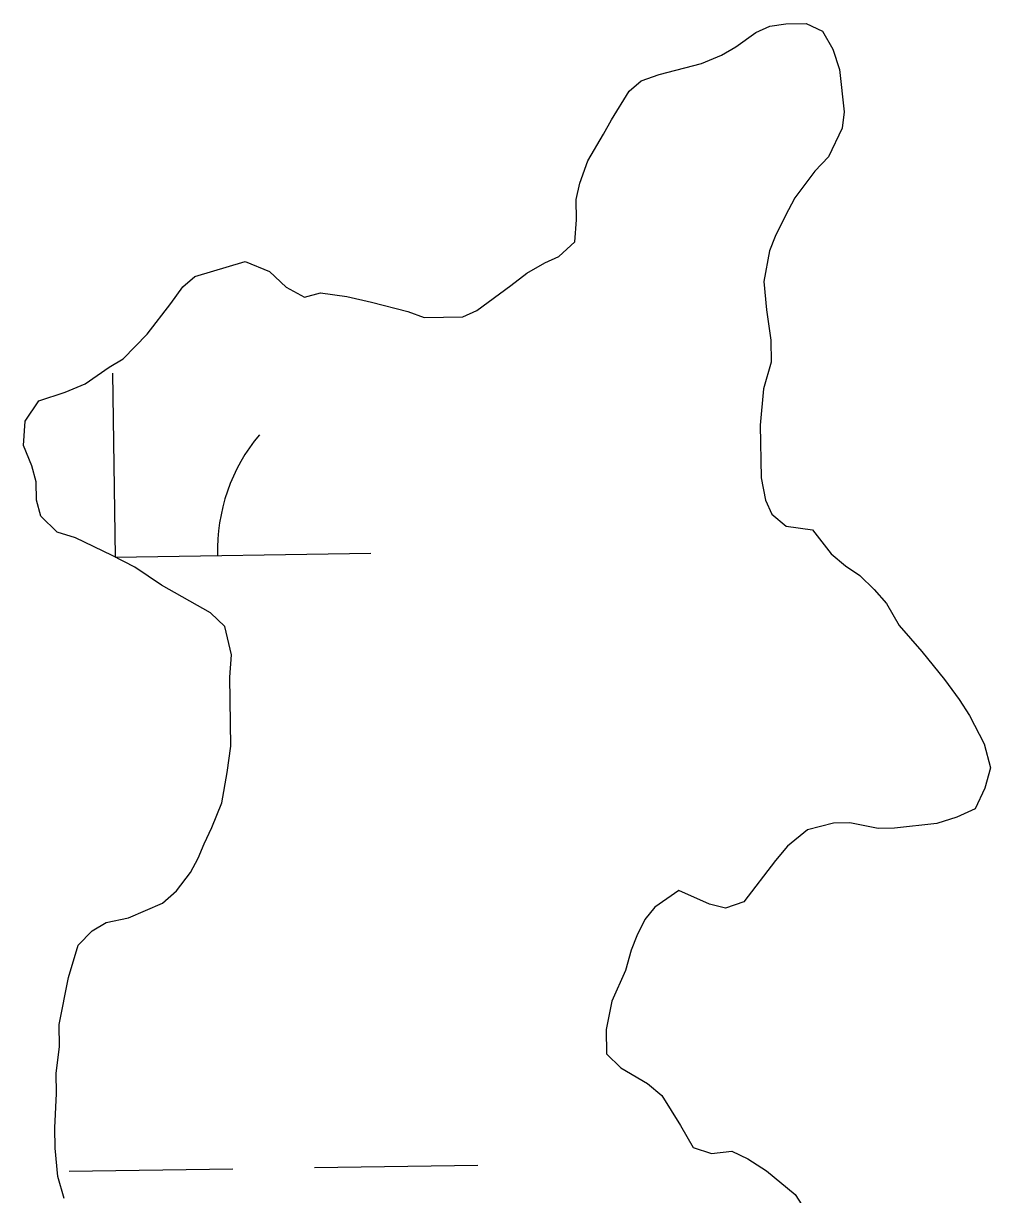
# Model space of a CAD drawing. Extents: x 3807117 to 3845308, y 337856 to 363736.
# Drawn here: x 3840593.7 to 3840783, y 354824.6 to 355053.8 of the extents above; entities that cross this region are included whole.
import ezdxf

# ---------------------------------------------------------------- set-up
doc = ezdxf.new("R2010")
doc.units = 0
doc.layers.add('V-TOPO-SHOR', color=7, linetype='Continuous')
doc.layers.add('V-WETL-SWMP', color=7, linetype='Continuous')

msp = doc.modelspace()

# ---------------------------------------------------------------- linework, layer by layer
at = {"layer": 'V-TOPO-SHOR'}
for p, q in [((3840737.04, 355052.09), (3840739.8, 355053.32)), ((3840739.8, 355053.32), (3840742.96, 355053.77)), ((3840742.96, 355053.77), (3840746.93, 355053.84)), ((3840746.93, 355053.84), (3840750.12, 355052.31)), ((3840733.13, 355049.25), (3840737.04, 355052.09)), ((3840750.12, 355052.31), (3840752.16, 355048.77)), ((3840730.38, 355047.62), (3840733.13, 355049.25)), ((3840752.16, 355048.77), (3840753.42, 355044.83)), ((3840718.15, 355043.85), (3840726.44, 355045.97)), ((3840726.44, 355045.97), (3840730.38, 355047.62)), ((3840714.6, 355042.6), (3840718.15, 355043.85)), ((3840753.42, 355044.83), (3840754.35, 355036.52)), ((3840712.26, 355040.58), (3840714.6, 355042.6)), ((3840708.78, 355034.97), (3840712.26, 355040.58)), ((3840707.24, 355032.17), (3840708.78, 355034.97)), ((3840754.35, 355036.52), (3840754, 355033.34)), ((3840704.16, 355026.97), (3840707.24, 355032.17)), ((3840754, 355033.34), (3840751.32, 355027.74)), ((3840751.32, 355027.74), (3840748.59, 355024.92)), ((3840702.64, 355022.58), (3840704.16, 355026.97)), ((3840748.59, 355024.92), (3840744.72, 355019.71)), ((3840701.9, 355019.4), (3840702.64, 355022.58)), ((3840701.97, 355015.43), (3840701.9, 355019.4)), ((3840744.72, 355019.71), (3840742.79, 355016.11)), ((3840742.79, 355016.11), (3840740.88, 355012.11)), ((3840701.64, 355011.07), (3840701.97, 355015.43)), ((3840740.88, 355012.11), (3840739.73, 355009.32)), ((3840698.52, 355008.24), (3840701.64, 355011.07)), ((3840739.73, 355009.32), (3840738.64, 355003.35)), ((3840627.22, 355004.29), (3840637.08, 355007.22)), ((3840637.08, 355007.22), (3840641.87, 355005.32)), ((3840692.23, 355004.96), (3840695.76, 355007)), ((3840695.76, 355007), (3840698.52, 355008.24)), ((3840641.87, 355005.32), (3840645.1, 355002.2)), ((3840689.1, 355002.53), (3840692.23, 355004.96)), ((3840622.55, 354999.05), (3840624.88, 355002.26)), ((3840624.88, 355002.26), (3840627.22, 355004.29)), ((3840682.44, 354997.66), (3840689.1, 355002.53)), ((3840738.64, 355003.35), (3840739.13, 354997.81)), ((3840645.1, 355002.2), (3840648.7, 355000.28)), ((3840648.7, 355000.28), (3840651.85, 355001.12)), ((3840651.85, 355001.12), (3840657.02, 355000.42)), ((3840657.02, 355000.42), (3840661.8, 354999.31)), ((3840617.89, 354993.03), (3840622.55, 354999.05)), ((3840661.8, 354999.31), (3840668.96, 354997.44)), ((3840679.68, 354996.43), (3840682.44, 354997.66)), ((3840739.13, 354997.81), (3840740.02, 354991.88)), ((3840668.96, 354997.44), (3840672.15, 354996.31)), ((3840672.15, 354996.31), (3840679.68, 354996.43)), ((3840613.22, 354988.2), (3840617.89, 354993.03)), ((3840740.02, 354991.88), (3840740.09, 354987.52)), ((3840605.76, 354983.31), (3840610.47, 354986.56)), ((3840610.47, 354986.56), (3840613.22, 354988.2)), ((3840740.09, 354987.52), (3840738.59, 354982.34)), ((3840596.7, 354979.99), (3840601.83, 354981.66)), ((3840601.83, 354981.66), (3840605.76, 354983.31)), ((3840738.59, 354982.34), (3840737.92, 354975.19)), ((3840593.99, 354975.98), (3840596.7, 354979.99)), ((3840593.67, 354971.22), (3840593.99, 354975.98)), ((3840737.92, 354975.19), (3840738.09, 354964.89)), ((3840595.32, 354967.28), (3840593.67, 354971.22)), ((3840596.17, 354964.13), (3840595.32, 354967.28)), ((3840596.23, 354960.56), (3840596.17, 354964.13)), ((3840738.09, 354964.89), (3840738.95, 354960.54)), ((3840597.07, 354957.4), (3840596.23, 354960.56)), ((3840738.95, 354960.54), (3840740.19, 354957.78)), ((3840600.3, 354954.28), (3840597.07, 354957.4)), ((3840740.19, 354957.78), (3840743, 354955.45)), ((3840603.88, 354953.15), (3840600.3, 354954.28)), ((3840743, 354955.45), (3840748.17, 354954.74)), ((3840748.17, 354954.74), (3840751.81, 354950.05)), ((3840611.08, 354949.7), (3840603.88, 354953.15)), ((3840615.48, 354947.4), (3840611.08, 354949.7)), ((3840751.81, 354950.05), (3840754.63, 354947.71)), ((3840620.69, 354943.92), (3840615.48, 354947.4)), ((3840754.63, 354947.71), (3840757.43, 354945.78)), ((3840757.43, 354945.78), (3840760.25, 354943.05)), ((3840630.29, 354938.52), (3840620.69, 354943.92)), ((3840760.25, 354943.05), (3840762.68, 354940.32)), ((3840633.11, 354935.8), (3840630.29, 354938.52)), ((3840762.68, 354940.32), (3840765.13, 354935.99)), ((3840634.39, 354930.27), (3840633.11, 354935.8)), ((3840765.13, 354935.99), (3840769.57, 354930.91)), ((3840634.07, 354925.9), (3840634.39, 354930.27)), ((3840769.57, 354930.91), (3840774.03, 354925.44)), ((3840634.29, 354912.42), (3840634.07, 354925.9)), ((3840774.03, 354925.44), (3840776.87, 354921.52)), ((3840776.87, 354921.52), (3840778.9, 354918.38)), ((3840778.9, 354918.38), (3840781.77, 354912.88)), ((3840781.77, 354912.88), (3840783.03, 354908.14)), ((3840633.58, 354907.26), (3840634.29, 354912.42)), ((3840632.49, 354901.29), (3840633.58, 354907.26)), ((3840783.03, 354908.14), (3840781.91, 354904.16)), ((3840781.91, 354904.16), (3840779.99, 354900.16)), ((3840630.59, 354896.5), (3840632.49, 354901.29)), ((3840779.99, 354900.16), (3840776.45, 354898.52)), ((3840752.29, 354897.33), (3840747.16, 354896.05)), ((3840755.46, 354897.38), (3840752.29, 354897.33)), ((3840761.03, 354896.28), (3840755.46, 354897.38)), ((3840772.51, 354897.26), (3840764.2, 354896.33)), ((3840776.45, 354898.52), (3840772.51, 354897.26)), ((3840629.06, 354893.31), (3840630.59, 354896.5)), ((3840747.16, 354896.05), (3840743.24, 354892.82)), ((3840764.2, 354896.33), (3840761.03, 354896.28)), ((3840627.91, 354890.51), (3840629.06, 354893.31)), ((3840743.24, 354892.82), (3840740.91, 354890)), ((3840626.37, 354887.71), (3840627.91, 354890.51)), ((3840740.91, 354890), (3840734.7, 354881.97)), ((3840623.66, 354884.1), (3840626.37, 354887.71)), ((3840620.92, 354881.68), (3840623.66, 354884.1)), ((3840721.98, 354884.14), (3840717.27, 354880.89)), ((3840727.97, 354881.46), (3840721.98, 354884.14)), ((3840614.23, 354878.79), (3840620.92, 354881.68)), ((3840717.27, 354880.89), (3840715.33, 354878.48)), ((3840731.15, 354880.72), (3840727.97, 354881.46)), ((3840734.7, 354881.97), (3840731.15, 354880.72)), ((3840609.88, 354877.92), (3840614.23, 354878.79)), ((3840715.33, 354878.48), (3840713.8, 354875.28)), ((3840604.41, 354873.47), (3840607.14, 354876.29)), ((3840607.14, 354876.29), (3840609.88, 354877.92)), ((3840713.8, 354875.28), (3840712.66, 354872.49)), ((3840602.53, 354867.1), (3840604.41, 354873.47)), ((3840712.66, 354872.49), (3840711.53, 354868.5)), ((3840600.7, 354857.95), (3840602.53, 354867.1)), ((3840711.53, 354868.5), (3840708.86, 354862.51)), ((3840708.86, 354862.51), (3840707.76, 354856.94)), ((3840600.77, 354853.59), (3840600.7, 354857.95)), ((3840707.76, 354856.94), (3840707.84, 354852.19)), ((3840600.06, 354848.42), (3840600.77, 354853.59)), ((3840707.84, 354852.19), (3840710.66, 354849.46)), ((3840710.66, 354849.46), (3840715.86, 354846.37)), ((3840600.13, 354844.46), (3840600.06, 354848.42)), ((3840715.86, 354846.37), (3840718.68, 354844.04)), ((3840599.84, 354837.72), (3840600.13, 354844.46)), ((3840718.68, 354844.04), (3840722.34, 354838.16)), ((3840599.91, 354833.75), (3840599.84, 354837.72)), ((3840722.34, 354838.16), (3840724.79, 354833.83)), ((3840600.4, 354828.21), (3840599.91, 354833.75)), ((3840724.79, 354833.83), (3840728.38, 354832.7)), ((3840728.38, 354832.7), (3840732.34, 354833.17)), ((3840732.34, 354833.17), (3840735.53, 354831.63)), ((3840735.53, 354831.63), (3840739.14, 354829.31)), ((3840601.66, 354823.87), (3840600.4, 354828.21)), ((3840739.14, 354829.31), (3840744.77, 354824.65)), ((3840744.77, 354824.65), (3840748.84, 354818.37))]:
    msp.add_line(p, q, dxfattribs=at)
at = {"layer": 'V-WETL-SWMP'}
for p, q in [((3840737.04, 355052.09), (3840739.8, 355053.32)), ((3840739.8, 355053.32), (3840742.96, 355053.77)), ((3840742.96, 355053.77), (3840746.93, 355053.84)), ((3840746.93, 355053.84), (3840750.12, 355052.31)), ((3840733.13, 355049.25), (3840737.04, 355052.09)), ((3840750.12, 355052.31), (3840752.16, 355048.77)), ((3840730.38, 355047.62), (3840733.13, 355049.25)), ((3840752.16, 355048.77), (3840753.42, 355044.83)), ((3840718.15, 355043.85), (3840726.44, 355045.97)), ((3840726.44, 355045.97), (3840730.38, 355047.62)), ((3840714.6, 355042.6), (3840718.15, 355043.85)), ((3840753.42, 355044.83), (3840754.35, 355036.52)), ((3840712.26, 355040.58), (3840714.6, 355042.6)), ((3840708.78, 355034.97), (3840712.26, 355040.58)), ((3840707.24, 355032.17), (3840708.78, 355034.97)), ((3840754.35, 355036.52), (3840754, 355033.34)), ((3840704.16, 355026.97), (3840707.24, 355032.17)), ((3840754, 355033.34), (3840751.32, 355027.74)), ((3840751.32, 355027.74), (3840748.59, 355024.92)), ((3840702.64, 355022.58), (3840704.16, 355026.97)), ((3840748.59, 355024.92), (3840744.72, 355019.71)), ((3840701.9, 355019.4), (3840702.64, 355022.58)), ((3840701.97, 355015.43), (3840701.9, 355019.4)), ((3840744.72, 355019.71), (3840742.79, 355016.11)), ((3840742.79, 355016.11), (3840740.88, 355012.11)), ((3840701.64, 355011.07), (3840701.97, 355015.43)), ((3840740.88, 355012.11), (3840739.73, 355009.32)), ((3840698.52, 355008.24), (3840701.64, 355011.07)), ((3840739.73, 355009.32), (3840738.64, 355003.35)), ((3840627.22, 355004.29), (3840637.08, 355007.22)), ((3840637.08, 355007.22), (3840641.87, 355005.32)), ((3840692.23, 355004.96), (3840695.76, 355007)), ((3840695.76, 355007), (3840698.52, 355008.24)), ((3840641.87, 355005.32), (3840645.1, 355002.2)), ((3840689.1, 355002.53), (3840692.23, 355004.96)), ((3840622.55, 354999.05), (3840624.88, 355002.26)), ((3840624.88, 355002.26), (3840627.22, 355004.29)), ((3840682.44, 354997.66), (3840689.1, 355002.53)), ((3840738.64, 355003.35), (3840739.13, 354997.81)), ((3840645.1, 355002.2), (3840648.7, 355000.28)), ((3840648.7, 355000.28), (3840651.85, 355001.12)), ((3840651.85, 355001.12), (3840657.02, 355000.42)), ((3840657.02, 355000.42), (3840661.8, 354999.31)), ((3840617.89, 354993.03), (3840622.55, 354999.05)), ((3840661.8, 354999.31), (3840668.96, 354997.44)), ((3840679.68, 354996.43), (3840682.44, 354997.66)), ((3840739.13, 354997.81), (3840740.02, 354991.88)), ((3840668.96, 354997.44), (3840672.15, 354996.31)), ((3840672.15, 354996.31), (3840679.68, 354996.43)), ((3840613.22, 354988.2), (3840617.89, 354993.03)), ((3840740.02, 354991.88), (3840740.09, 354987.52)), ((3840605.76, 354983.31), (3840610.47, 354986.56)), ((3840610.47, 354986.56), (3840613.22, 354988.2)), ((3840740.09, 354987.52), (3840738.59, 354982.34)), ((3840611.69, 354949.43), (3840611.15, 354985.42)), ((3840596.7, 354979.99), (3840601.83, 354981.66)), ((3840601.83, 354981.66), (3840605.76, 354983.31)), ((3840738.59, 354982.34), (3840737.92, 354975.19)), ((3840593.99, 354975.98), (3840596.7, 354979.99)), ((3840593.67, 354971.22), (3840593.99, 354975.98)), ((3840737.92, 354975.19), (3840738.09, 354964.89)), ((3840595.32, 354967.28), (3840593.67, 354971.22)), ((3840596.17, 354964.13), (3840595.32, 354967.28)), ((3840596.23, 354960.56), (3840596.17, 354964.13)), ((3840738.09, 354964.89), (3840738.95, 354960.54)), ((3840597.07, 354957.4), (3840596.23, 354960.56)), ((3840738.95, 354960.54), (3840740.19, 354957.78)), ((3840600.3, 354954.28), (3840597.07, 354957.4)), ((3840740.19, 354957.78), (3840743, 354955.45)), ((3840603.88, 354953.15), (3840600.3, 354954.28)), ((3840743, 354955.45), (3840748.17, 354954.74)), ((3840748.17, 354954.74), (3840751.81, 354950.05)), ((3840611.08, 354949.7), (3840603.88, 354953.15)), ((3840615.48, 354947.4), (3840611.08, 354949.7)), ((3840611.61, 354949.42), (3840661.69, 354950.17)), ((3840751.81, 354950.05), (3840754.63, 354947.71)), ((3840620.69, 354943.92), (3840615.48, 354947.4)), ((3840754.63, 354947.71), (3840757.43, 354945.78)), ((3840757.43, 354945.78), (3840760.25, 354943.05)), ((3840630.29, 354938.52), (3840620.69, 354943.92)), ((3840760.25, 354943.05), (3840762.68, 354940.32)), ((3840633.11, 354935.8), (3840630.29, 354938.52)), ((3840762.68, 354940.32), (3840765.13, 354935.99)), ((3840634.39, 354930.27), (3840633.11, 354935.8)), ((3840765.13, 354935.99), (3840769.57, 354930.91)), ((3840634.07, 354925.9), (3840634.39, 354930.27)), ((3840769.57, 354930.91), (3840774.03, 354925.44)), ((3840634.29, 354912.42), (3840634.07, 354925.9)), ((3840774.03, 354925.44), (3840776.87, 354921.52)), ((3840776.87, 354921.52), (3840778.9, 354918.38)), ((3840778.9, 354918.38), (3840781.77, 354912.88)), ((3840781.77, 354912.88), (3840783.03, 354908.14)), ((3840633.58, 354907.26), (3840634.29, 354912.42)), ((3840632.49, 354901.29), (3840633.58, 354907.26)), ((3840783.03, 354908.14), (3840781.91, 354904.16)), ((3840781.91, 354904.16), (3840779.99, 354900.16)), ((3840630.59, 354896.5), (3840632.49, 354901.29)), ((3840779.99, 354900.16), (3840776.45, 354898.52)), ((3840752.29, 354897.33), (3840747.16, 354896.05)), ((3840755.46, 354897.38), (3840752.29, 354897.33)), ((3840761.03, 354896.28), (3840755.46, 354897.38)), ((3840772.51, 354897.26), (3840764.2, 354896.33)), ((3840776.45, 354898.52), (3840772.51, 354897.26)), ((3840629.06, 354893.31), (3840630.59, 354896.5)), ((3840747.16, 354896.05), (3840743.24, 354892.82)), ((3840764.2, 354896.33), (3840761.03, 354896.28)), ((3840627.91, 354890.51), (3840629.06, 354893.31)), ((3840743.24, 354892.82), (3840740.91, 354890)), ((3840626.37, 354887.71), (3840627.91, 354890.51)), ((3840740.91, 354890), (3840734.7, 354881.97)), ((3840623.66, 354884.1), (3840626.37, 354887.71)), ((3840620.92, 354881.68), (3840623.66, 354884.1)), ((3840721.98, 354884.14), (3840717.27, 354880.89)), ((3840727.97, 354881.46), (3840721.98, 354884.14)), ((3840614.23, 354878.79), (3840620.92, 354881.68)), ((3840717.27, 354880.89), (3840715.33, 354878.48)), ((3840731.15, 354880.72), (3840727.97, 354881.46)), ((3840734.7, 354881.97), (3840731.15, 354880.72)), ((3840609.88, 354877.92), (3840614.23, 354878.79)), ((3840715.33, 354878.48), (3840713.8, 354875.28)), ((3840604.41, 354873.47), (3840607.14, 354876.29)), ((3840607.14, 354876.29), (3840609.88, 354877.92)), ((3840713.8, 354875.28), (3840712.66, 354872.49)), ((3840602.53, 354867.1), (3840604.41, 354873.47)), ((3840712.66, 354872.49), (3840711.53, 354868.5)), ((3840600.7, 354857.95), (3840602.53, 354867.1)), ((3840711.53, 354868.5), (3840708.86, 354862.51)), ((3840708.86, 354862.51), (3840707.76, 354856.94)), ((3840600.77, 354853.59), (3840600.7, 354857.95)), ((3840707.76, 354856.94), (3840707.84, 354852.19)), ((3840600.06, 354848.42), (3840600.77, 354853.59)), ((3840707.84, 354852.19), (3840710.66, 354849.46)), ((3840710.66, 354849.46), (3840715.86, 354846.37)), ((3840600.13, 354844.46), (3840600.06, 354848.42)), ((3840715.86, 354846.37), (3840718.68, 354844.04)), ((3840599.84, 354837.72), (3840600.13, 354844.46)), ((3840718.68, 354844.04), (3840722.34, 354838.16)), ((3840599.91, 354833.75), (3840599.84, 354837.72)), ((3840722.34, 354838.16), (3840724.79, 354833.83)), ((3840600.4, 354828.21), (3840599.91, 354833.75)), ((3840724.79, 354833.83), (3840728.38, 354832.7)), ((3840728.38, 354832.7), (3840732.34, 354833.17)), ((3840732.34, 354833.17), (3840735.53, 354831.63)), ((3840650.64, 354829.92), (3840682.64, 354830.4)), ((3840735.53, 354831.63), (3840739.14, 354829.31)), ((3840601.66, 354823.87), (3840600.4, 354828.21)), ((3840602.65, 354829.21), (3840634.65, 354829.68)), ((3840739.14, 354829.31), (3840744.77, 354824.65))]:
    msp.add_line(p, q, dxfattribs=at)
msp.add_arc((3840666.92, 354950.73), 35.25, 140.0865, 181.6302, dxfattribs=at)

doc.saveas('drawing.dxf')
